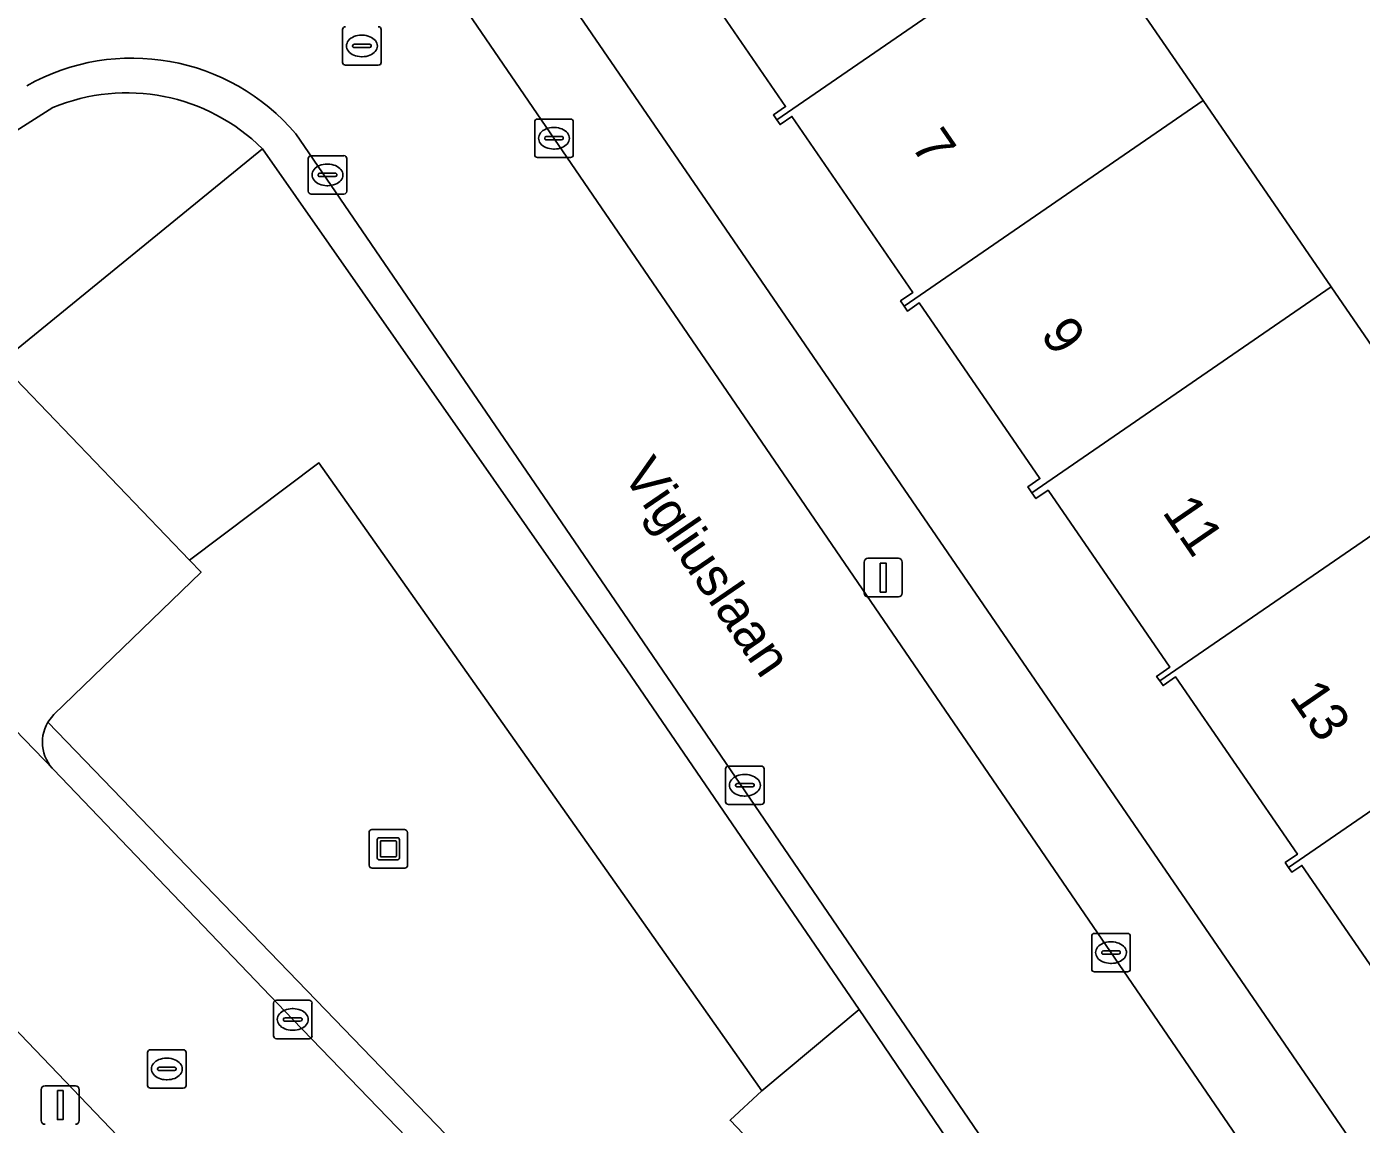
# Model space of a CAD drawing. Extents: x 157445 to 158888, y 383061 to 384688.
# Drawn here: x 158484.41 to 158519.08, y 383872.53 to 383901.04 of the extents above; entities that cross this region are included whole.
import ezdxf

# ---------------------------------------------------------------- set-up
doc = ezdxf.new("R2010")
doc.units = 0
for name, color, linetype in [('IMGEO_Erf', 7, 'Continuous'), ('IMGEO_Groenvoorziening', 7, 'Continuous'), ('IMGEO_Kolk', 7, 'Continuous'), ('IMGEO_Kunstobject', 7, 'Continuous'), ('IMGEO_Lichtmast', 7, 'Continuous'), ('IMGEO_Openbare_ruimte_label', 7, 'Continuous'), ('IMGEO_Pand', 7, 'Continuous'), ('IMGEO_Pand_nummerreeks', 7, 'Continuous'), ('IMGEO_Parkeervlak_open', 7, 'Continuous'), ('IMGEO_Rijbaan_lokaal_open', 7, 'Continuous'), ('IMGEO_Rioolput', 7, 'Continuous'), ('IMGEO_Voetpad_open', 7, 'Continuous')]:
    doc.layers.add(name, color=color, linetype=linetype)

msp = doc.modelspace()

# ---------------------------------------------------------------- linework, layer by layer
at = {"layer": 'IMGEO_Erf'}
for points in [[(158449.757, 383921.777), (158453.974, 383917.346), (158468.714, 383902.178), (158473.84, 383901.885), (158474.285, 383902.137), (158469.956, 383908.467), (158474.562, 383911.617), (158478.891, 383905.287), (158490.625, 383913.201), (158500, 383899.529), (158522.139, 383867.243)], [(158511.649, 383903.956), (158514.968, 383899.125), (158518.296, 383894.281), (158521.644, 383889.407)], [(158520.684, 383874.665), (158517.533, 383879.252), (158517.273, 383879.073), (158517.187, 383879.199), (158517.1, 383879.325), (158517.417, 383879.543), (158514.254, 383884.146), (158513.927, 383883.922), (158513.844, 383884.042), (158513.761, 383884.162), (158514.103, 383884.397), (158510.943, 383888.997), (158510.626, 383888.779), (158510.521, 383888.933), (158510.416, 383889.086), (158510.728, 383889.3), (158507.595, 383893.861), (158507.289, 383893.651), (158507.199, 383893.782), (158507.109, 383893.913), (158507.432, 383894.134), (158504.289, 383898.708), (158503.978, 383898.494), (158503.892, 383898.62), (158503.805, 383898.746), (158504.123, 383898.965), (158500.976, 383903.546)]]:
    msp.add_lwpolyline(points, dxfattribs=at)
at = {"layer": 'IMGEO_Groenvoorziening'}
for points in [[(158485.091, 383898.937), (158479.98, 383895.695)], [(158479.253, 383888.903), (158479.64, 383888.427), (158479.899, 383888.624), (158483.715, 383892.309), (158490.531, 383897.866)], [(158506.033, 383875.505), (158503.509, 383873.399), (158502.681, 383872.632), (158503.184, 383872.104), (158511.827, 383863.075), (158508.016, 383859.433), (158507.812, 383859.198), (158508.818, 383858.15)], [(158514.978, 383862.325), (158506.033, 383875.505)]]:
    msp.add_lwpolyline(points, dxfattribs=at)
for points in [[(158490.531, 383897.866), (158483.715, 383892.309), (158488.641, 383887.177), (158492.002, 383889.708), (158500, 383878.372), (158503.509, 383873.399), (158506.033, 383875.505), (158500, 383884.331)], [(158503.509, 383873.399), (158500, 383878.372), (158492.002, 383889.708), (158488.641, 383887.177), (158488.94, 383886.865), (158485.111, 383883.168), (158484.958, 383882.968), (158499.144, 383868.277), (158499.295, 383868.401), (158500, 383869.072), (158503.184, 383872.104), (158502.681, 383872.632)]]:
    msp.add_lwpolyline(points, close=True, dxfattribs=at)
msp.add_arc((158487.009, 383894.326), 4.994, 45.1425, 112.5822, dxfattribs=at)
at = {"layer": 'IMGEO_Kolk'}
for p, q in [((158497.606, 383897.714), (158497.606, 383898.566)), ((158497.681, 383898.64), (158498.533, 383898.64)), ((158498.607, 383898.566), (158498.607, 383897.714)), ((158498.094, 383898.42), (158498.119, 383898.42)), ((158497.865, 383898.134), (158497.865, 383898.146)), ((158498.303, 383898.097), (158497.905, 383898.097)), ((158497.908, 383898.183), (158498.306, 383898.183)), ((158498.117, 383897.86), (158498.092, 383897.86)), ((158498.349, 383898.146), (158498.349, 383898.134)), ((158491.723, 383896.762), (158491.723, 383897.614)), ((158491.798, 383897.688), (158492.65, 383897.688)), ((158492.724, 383897.614), (158492.724, 383896.762)), ((158498.533, 383897.64), (158497.681, 383897.64)), ((158491.982, 383897.182), (158491.982, 383897.194)), ((158492.025, 383897.231), (158492.423, 383897.231)), ((158492.211, 383897.468), (158492.236, 383897.468)), ((158492.466, 383897.194), (158492.466, 383897.182)), ((158492.42, 383897.145), (158492.022, 383897.145)), ((158492.234, 383896.908), (158492.209, 383896.908)), ((158492.65, 383896.688), (158491.798, 383896.688)), ((158502.565, 383880.906), (158502.565, 383881.758)), ((158502.64, 383881.832), (158503.492, 383881.832)), ((158503.053, 383881.612), (158503.078, 383881.612)), ((158503.566, 383881.758), (158503.566, 383880.906)), ((158502.824, 383881.326), (158502.824, 383881.338)), ((158503.262, 383881.289), (158502.864, 383881.289)), ((158502.867, 383881.375), (158503.265, 383881.375)), ((158503.308, 383881.338), (158503.308, 383881.326)), ((158503.076, 383881.052), (158503.051, 383881.052)), ((158503.492, 383880.832), (158502.64, 383880.832)), ((158512.075, 383876.56), (158512.075, 383877.412)), ((158512.15, 383877.486), (158513.002, 383877.486)), ((158513.076, 383877.412), (158513.076, 383876.56)), ((158512.563, 383877.266), (158512.588, 383877.266)), ((158512.334, 383876.98), (158512.334, 383876.992)), ((158512.772, 383876.943), (158512.374, 383876.943)), ((158512.377, 383877.029), (158512.775, 383877.029)), ((158512.586, 383876.706), (158512.561, 383876.706)), ((158512.818, 383876.992), (158512.818, 383876.98)), ((158513.002, 383876.486), (158512.15, 383876.486)), ((158490.82, 383874.824), (158490.82, 383875.676)), ((158490.895, 383875.75), (158491.747, 383875.75)), ((158491.821, 383875.676), (158491.821, 383874.824)), ((158491.308, 383875.53), (158491.333, 383875.53)), ((158491.079, 383875.244), (158491.079, 383875.256)), ((158491.517, 383875.207), (158491.119, 383875.207)), ((158491.122, 383875.293), (158491.52, 383875.293)), ((158491.331, 383874.97), (158491.306, 383874.97)), ((158491.563, 383875.256), (158491.563, 383875.244)), ((158491.747, 383874.75), (158490.895, 383874.75))]:
    msp.add_line(p, q, dxfattribs=at)
for points in [[(158497.606, 383897.714), (158497.606, 383898.566)], [(158497.681, 383898.64), (158498.533, 383898.64)], [(158498.607, 383898.566), (158498.607, 383897.714)], [(158491.723, 383896.762), (158491.723, 383897.614)], [(158491.798, 383897.688), (158492.65, 383897.688)], [(158492.724, 383897.614), (158492.724, 383896.762)], [(158498.533, 383897.64), (158497.681, 383897.64)], [(158492.65, 383896.688), (158491.798, 383896.688)], [(158502.565, 383880.906), (158502.565, 383881.758)], [(158502.64, 383881.832), (158503.492, 383881.832)], [(158503.566, 383881.758), (158503.566, 383880.906)], [(158503.492, 383880.832), (158502.64, 383880.832)], [(158512.075, 383876.56), (158512.075, 383877.412)], [(158512.15, 383877.486), (158513.002, 383877.486)], [(158513.076, 383877.412), (158513.076, 383876.56)], [(158513.002, 383876.486), (158512.15, 383876.486)], [(158490.82, 383874.824), (158490.82, 383875.676)], [(158490.895, 383875.75), (158491.747, 383875.75)], [(158491.821, 383875.676), (158491.821, 383874.824)], [(158491.747, 383874.75), (158490.895, 383874.75)]]:
    msp.add_lwpolyline(points, dxfattribs=at)
for centre, radius, start, end in [((158497.683, 383898.564), 0.0765, 91.552, 178.448), ((158497.683, 383898.564), 0.0765, 91.552, 178.448), ((158498.531, 383898.564), 0.0765, 1.552, 88.448), ((158498.531, 383898.564), 0.0765, 1.552, 88.448), ((158497.905, 383898.143), 0.0403, 85.8775, 175.7526), ((158497.902, 383898.133), 0.0366, 178.938, 274.7102), ((158498.306, 383898.14), 0.043, 264.8664, 352.4533), ((158498.31, 383898.145), 0.0386, 1.7309, 96.639), ((158491.8, 383897.612), 0.0765, 91.552, 178.448), ((158491.8, 383897.612), 0.0765, 91.552, 178.448), ((158492.648, 383897.612), 0.0765, 1.552, 88.448), ((158492.648, 383897.612), 0.0765, 1.552, 88.448), ((158497.683, 383897.716), 0.0765, 181.552, 268.448), ((158497.683, 383897.716), 0.0765, 181.552, 268.448), ((158498.531, 383897.716), 0.0765, 271.552, 358.448), ((158498.531, 383897.716), 0.0765, 271.552, 358.448), ((158492.022, 383897.191), 0.0403, 85.8775, 175.7526), ((158492.019, 383897.181), 0.0366, 178.938, 274.7102), ((158492.423, 383897.188), 0.043, 264.8664, 352.4533), ((158492.427, 383897.193), 0.0386, 1.7309, 96.639), ((158491.8, 383896.764), 0.0765, 181.552, 268.448), ((158491.8, 383896.764), 0.0765, 181.552, 268.448), ((158492.648, 383896.764), 0.0765, 271.552, 358.448), ((158492.648, 383896.764), 0.0765, 271.552, 358.448), ((158502.642, 383881.756), 0.0765, 91.552, 178.448), ((158502.642, 383881.756), 0.0765, 91.552, 178.448), ((158503.49, 383881.756), 0.0765, 1.552, 88.448), ((158503.49, 383881.756), 0.0765, 1.552, 88.448), ((158502.864, 383881.335), 0.0403, 85.8775, 175.7526), ((158502.861, 383881.325), 0.0366, 178.938, 274.7102), ((158503.265, 383881.332), 0.043, 264.8664, 352.4533), ((158503.269, 383881.337), 0.0386, 1.7309, 96.639), ((158502.642, 383880.908), 0.0765, 181.552, 268.448), ((158502.642, 383880.908), 0.0765, 181.552, 268.448), ((158503.49, 383880.908), 0.0765, 271.552, 358.448), ((158503.49, 383880.908), 0.0765, 271.552, 358.448), ((158512.152, 383877.41), 0.0765, 91.552, 178.448), ((158512.152, 383877.41), 0.0765, 91.552, 178.448), ((158513, 383877.41), 0.0765, 1.552, 88.448), ((158513, 383877.41), 0.0765, 1.552, 88.448), ((158512.374, 383876.989), 0.0403, 85.8775, 175.7526), ((158512.371, 383876.979), 0.0366, 178.938, 274.7102), ((158512.775, 383876.986), 0.043, 264.8664, 352.4533), ((158512.779, 383876.991), 0.0386, 1.7309, 96.639), ((158512.152, 383876.562), 0.0765, 181.552, 268.448), ((158512.152, 383876.562), 0.0765, 181.552, 268.448), ((158513, 383876.562), 0.0765, 271.552, 358.448), ((158513, 383876.562), 0.0765, 271.552, 358.448), ((158490.897, 383875.674), 0.0765, 91.552, 178.448), ((158490.897, 383875.674), 0.0765, 91.552, 178.448), ((158491.745, 383875.674), 0.0765, 1.552, 88.448), ((158491.745, 383875.674), 0.0765, 1.552, 88.448), ((158491.119, 383875.253), 0.0403, 85.8775, 175.7526), ((158491.116, 383875.243), 0.0366, 178.938, 274.7102), ((158491.52, 383875.25), 0.043, 264.8664, 352.4533), ((158491.524, 383875.255), 0.0386, 1.7309, 96.639), ((158490.897, 383874.826), 0.0765, 181.552, 268.448), ((158490.897, 383874.826), 0.0765, 181.552, 268.448), ((158491.745, 383874.826), 0.0765, 271.552, 358.448), ((158491.745, 383874.826), 0.0765, 271.552, 358.448)]:
    msp.add_arc(centre, radius, start, end, dxfattribs=at)
for centre, major_axis, ratio, start_param, end_param in [((158498.093, 383898.14), (-0.387, 0.002), 0.722429, 4.712389, 7.853982), ((158498.118, 383898.14), (-0.39, 0.002), 0.717154, 1.570796, 4.712389), ((158492.21, 383897.188), (-0.387, 0.002), 0.722429, 4.712389, 7.853982), ((158492.235, 383897.188), (-0.39, 0.002), 0.717154, 1.570796, 4.712389), ((158503.052, 383881.332), (-0.387, 0.002), 0.722429, 4.712389, 7.853982), ((158503.077, 383881.332), (-0.39, 0.002), 0.717154, 1.570796, 4.712389), ((158512.562, 383876.986), (-0.387, 0.002), 0.722429, 4.712389, 7.853982), ((158512.587, 383876.986), (-0.39, 0.002), 0.717154, 1.570796, 4.712389), ((158491.307, 383875.25), (-0.387, 0.002), 0.722429, 4.712389, 7.853982), ((158491.332, 383875.25), (-0.39, 0.002), 0.717154, 1.570796, 4.712389)]:
    msp.add_ellipse(centre, major_axis=major_axis, ratio=ratio, start_param=start_param, end_param=end_param, dxfattribs=at)
at = {"layer": 'IMGEO_Kunstobject'}
for p, q in [((158494.22, 383880.181), (158493.379, 383880.181)), ((158494.22, 383880.181), (158493.379, 383880.181)), ((158493.304, 383880.097), (158493.304, 383879.256)), ((158493.304, 383880.097), (158493.304, 383879.256)), ((158493.518, 383879.445), (158493.518, 383879.919)), ((158493.568, 383879.969), (158494.042, 383879.969)), ((158493.598, 383879.869), (158493.598, 383879.495)), ((158493.992, 383879.889), (158493.618, 383879.889)), ((158494.012, 383879.495), (158494.012, 383879.869)), ((158494.092, 383879.919), (158494.092, 383879.445)), ((158494.304, 383879.265), (158494.304, 383880.106)), ((158494.304, 383879.265), (158494.304, 383880.106)), ((158493.618, 383879.475), (158493.992, 383879.475)), ((158493.388, 383879.181), (158494.229, 383879.181)), ((158493.388, 383879.181), (158494.229, 383879.181)), ((158494.042, 383879.395), (158493.568, 383879.395))]:
    msp.add_line(p, q, dxfattribs=at)
for centre, radius, start, end in [((158493.382, 383880.103), 0.0779, 92.4484, 184.2845), ((158493.382, 383880.103), 0.0779, 92.4484, 184.2845), ((158494.226, 383880.103), 0.0779, 2.4484, 94.2845), ((158494.226, 383880.103), 0.0779, 2.4484, 94.2845), ((158493.568, 383879.919), 0.05, 90, 180), ((158493.618, 383879.869), 0.02, 90, 180), ((158493.992, 383879.869), 0.02, 360, 90), ((158494.042, 383879.919), 0.05, 360, 90), ((158493.618, 383879.495), 0.02, 180, 270), ((158493.992, 383879.495), 0.02, 270, 0), ((158493.382, 383879.259), 0.0779, 182.4484, 274.2845), ((158493.382, 383879.259), 0.0779, 182.4484, 274.2845), ((158493.568, 383879.445), 0.05, 180, 270), ((158494.042, 383879.445), 0.05, 270, 0), ((158494.226, 383879.259), 0.0779, 272.4484, 4.2845), ((158494.226, 383879.259), 0.0779, 272.4484, 4.2845)]:
    msp.add_arc(centre, radius, start, end, dxfattribs=at)
at = {"layer": 'IMGEO_Lichtmast'}
for p, q in [((158506.163, 383886.328), (158506.163, 383887.128)), ((158506.163, 383887.128), (158506.163, 383886.328)), ((158506.263, 383887.228), (158507.053, 383887.228)), ((158507.053, 383887.228), (158506.263, 383887.228)), ((158507.153, 383887.128), (158507.153, 383886.328)), ((158507.153, 383886.328), (158507.153, 383887.128)), ((158507.053, 383886.228), (158506.263, 383886.228)), ((158506.263, 383886.228), (158507.053, 383886.228)), ((158484.786, 383872.625), (158484.786, 383873.425)), ((158484.786, 383873.425), (158484.786, 383872.625)), ((158484.886, 383873.525), (158485.676, 383873.525)), ((158485.676, 383873.525), (158484.886, 383873.525)), ((158485.776, 383873.425), (158485.776, 383872.625)), ((158485.776, 383872.625), (158485.776, 383873.425))]:
    msp.add_line(p, q, dxfattribs=at)
for points in [[(158506.583, 383887.103), (158506.733, 383887.103), (158506.733, 383886.353), (158506.583, 383886.353), (158506.583, 383887.103)], [(158485.206, 383873.4), (158485.356, 383873.4), (158485.356, 383872.65), (158485.206, 383872.65), (158485.206, 383873.4)]]:
    msp.add_lwpolyline(points, dxfattribs=at)
for centre, start, end in [((158506.263, 383887.128), 90, 180), ((158506.263, 383887.128), 90, 180), ((158507.053, 383887.128), 0, 90), ((158507.053, 383887.128), 360, 90), ((158506.263, 383886.328), 180, 270), ((158506.263, 383886.328), 180, 270), ((158507.053, 383886.328), 270, 0), ((158507.053, 383886.328), 270, 0), ((158484.886, 383873.425), 90, 180), ((158484.886, 383873.425), 90, 180), ((158485.676, 383873.425), 0, 90), ((158485.676, 383873.425), 360, 90), ((158484.886, 383872.625), 180, 270), ((158484.886, 383872.625), 180, 270), ((158485.676, 383872.625), 270, 0), ((158485.676, 383872.625), 270, 0)]:
    msp.add_arc(centre, 0.1, start, end, dxfattribs=at)
at = {"layer": 'IMGEO_Pand'}
for points in [[(158500.54, 383903.45), (158500.635, 383903.312), (158500.976, 383903.546), (158504.123, 383898.965), (158503.805, 383898.746), (158503.892, 383898.62), (158511.649, 383903.956), (158508.32, 383908.802)], [(158514.968, 383899.125), (158511.649, 383903.956), (158503.892, 383898.62), (158503.978, 383898.494), (158504.289, 383898.708), (158507.432, 383894.134), (158507.109, 383893.913), (158507.199, 383893.782)], [(158518.296, 383894.281), (158514.968, 383899.125), (158507.199, 383893.782), (158507.289, 383893.651), (158507.595, 383893.861), (158510.728, 383889.3), (158510.416, 383889.086), (158510.521, 383888.933)], [(158518.296, 383894.281), (158510.521, 383888.933), (158510.626, 383888.779), (158510.943, 383888.997), (158514.103, 383884.397), (158513.761, 383884.162), (158513.844, 383884.042), (158521.644, 383889.407)], [(158517.187, 383879.199), (158524.976, 383884.558), (158521.644, 383889.407), (158513.844, 383884.042), (158513.927, 383883.922), (158514.254, 383884.146), (158517.417, 383879.543), (158517.1, 383879.325)], [(158527.831, 383879.34), (158528.308, 383879.707), (158524.976, 383884.558), (158517.187, 383879.199), (158517.273, 383879.073), (158517.533, 383879.252), (158520.684, 383874.665), (158520.431, 383874.491), (158520.526, 383874.353)]]:
    msp.add_lwpolyline(points, close=True, dxfattribs=at)
at = {"layer": 'IMGEO_Parkeervlak_open'}
msp.add_lwpolyline([(158479.591, 383887.439), (158485.103, 383881.745), (158485.072, 383881.778), (158485.015, 383881.85), (158484.965, 383881.925), (158484.921, 383882.005), (158484.885, 383882.089), (158484.856, 383882.176), (158484.835, 383882.264), (158484.823, 383882.355), (158484.818, 383882.446), (158484.821, 383882.537), (158484.833, 383882.627), (158484.853, 383882.716), (158484.88, 383882.803), (158484.915, 383882.887), (158484.958, 383882.968), (158485.111, 383883.168), (158488.94, 383886.865), (158488.641, 383887.177), (158483.715, 383892.309)], dxfattribs=at)
at = {"layer": 'IMGEO_Rijbaan_lokaal_open'}
for points in [[(158511.042, 383854.76), (158509.856, 383856.01), (158508.385, 383857.562), (158507.92, 383857.992), (158500, 383866.25), (158497.964, 383868.373), (158491.321, 383875.249), (158485.103, 383881.745), (158479.591, 383887.439), (158478.519, 383888.613), (158478.462, 383888.677), (158467.099, 383900.444), (158466.843, 383900.628), (158466.604, 383900.834), (158466.384, 383901.061), (158463.454, 383904.089), (158460.743, 383906.891), (158450.745, 383917.224), (158448.286, 383919.821), (158444.617, 383916.309)], [(158445.091, 383915.53), (158482.296, 383876.893), (158488.326, 383870.597), (158491.983, 383866.778), (158494.962, 383863.668), (158500, 383858.484), (158504.908, 383853.274), (158509.75, 383848.24)], [(158521.506, 383863.929), (158500, 383895.371), (158492.785, 383905.92), (158492.373, 383906.304), (158491.928, 383906.649), (158491.454, 383906.953), (158490.955, 383907.214), (158490.434, 383907.429), (158489.897, 383907.597), (158489.785, 383907.625), (158489.333, 383907.71), (158488.875, 383907.753), (158488.415, 383907.756), (158487.957, 383907.718), (158487.504, 383907.638), (158487.06, 383907.519), (158486.628, 383907.361), (158486.212, 383907.164), (158486.014, 383907.054), (158485.625, 383906.794), (158482.499, 383904.704)], [(158491.404, 383898.253), (158499.921, 383885.793), (158516.956, 383860.832), (158517.174, 383860.51)]]:
    msp.add_lwpolyline(points, dxfattribs=at)
msp.add_arc((158487.148, 383894.639), 5.583, 40.3353, 119.3666, dxfattribs=at)
at = {"layer": 'IMGEO_Rioolput'}
for p, q in [((158492.617, 383900.112), (158492.617, 383900.964)), ((158493.618, 383900.964), (158493.618, 383900.112)), ((158493.105, 383900.818), (158493.13, 383900.818)), ((158492.876, 383900.532), (158492.876, 383900.544)), ((158493.314, 383900.495), (158492.916, 383900.495)), ((158492.919, 383900.581), (158493.317, 383900.581)), ((158493.36, 383900.544), (158493.36, 383900.532)), ((158493.544, 383900.038), (158492.692, 383900.038)), ((158493.128, 383900.258), (158493.103, 383900.258)), ((158487.55, 383873.537), (158487.55, 383874.389)), ((158487.625, 383874.463), (158488.477, 383874.463)), ((158488.551, 383874.389), (158488.551, 383873.537)), ((158487.809, 383873.957), (158487.809, 383873.969)), ((158487.852, 383874.006), (158488.25, 383874.006)), ((158488.038, 383874.243), (158488.063, 383874.243)), ((158488.293, 383873.969), (158488.293, 383873.957)), ((158488.247, 383873.92), (158487.849, 383873.92)), ((158488.061, 383873.683), (158488.036, 383873.683)), ((158488.477, 383873.463), (158487.625, 383873.463))]:
    msp.add_line(p, q, dxfattribs=at)
for points in [[(158492.617, 383900.112), (158492.617, 383900.964)], [(158493.618, 383900.964), (158493.618, 383900.112)], [(158493.544, 383900.038), (158492.692, 383900.038)], [(158487.55, 383873.537), (158487.55, 383874.389)], [(158487.625, 383874.463), (158488.477, 383874.463)], [(158488.551, 383874.389), (158488.551, 383873.537)], [(158488.477, 383873.463), (158487.625, 383873.463)]]:
    msp.add_lwpolyline(points, dxfattribs=at)
for centre, radius, start, end in [((158492.694, 383900.962), 0.0765, 91.552, 178.448), ((158492.694, 383900.962), 0.0765, 91.552, 178.448), ((158493.542, 383900.962), 0.0765, 1.552, 88.448), ((158493.542, 383900.962), 0.0765, 1.552, 88.448), ((158492.916, 383900.541), 0.0403, 85.8775, 175.7526), ((158492.913, 383900.531), 0.0366, 178.938, 274.7102), ((158493.317, 383900.538), 0.043, 264.8664, 352.4533), ((158493.321, 383900.543), 0.0386, 1.7309, 96.639), ((158492.694, 383900.114), 0.0765, 181.552, 268.448), ((158492.694, 383900.114), 0.0765, 181.552, 268.448), ((158493.542, 383900.114), 0.0765, 271.552, 358.448), ((158493.542, 383900.114), 0.0765, 271.552, 358.448), ((158487.627, 383874.387), 0.0765, 91.552, 178.448), ((158487.627, 383874.387), 0.0765, 91.552, 178.448), ((158488.475, 383874.387), 0.0765, 1.552, 88.448), ((158488.475, 383874.387), 0.0765, 1.552, 88.448), ((158487.849, 383873.966), 0.0403, 85.8775, 175.7526), ((158487.846, 383873.956), 0.0366, 178.938, 274.7102), ((158488.25, 383873.963), 0.043, 264.8664, 352.4533), ((158488.254, 383873.968), 0.0386, 1.7309, 96.639), ((158487.627, 383873.539), 0.0765, 181.552, 268.448), ((158487.627, 383873.539), 0.0765, 181.552, 268.448), ((158488.475, 383873.539), 0.0765, 271.552, 358.448), ((158488.475, 383873.539), 0.0765, 271.552, 358.448)]:
    msp.add_arc(centre, radius, start, end, dxfattribs=at)
for centre, major_axis, ratio, start_param, end_param in [((158493.104, 383900.538), (-0.387, 0.002), 0.722429, 4.712389, 7.853982), ((158493.129, 383900.538), (-0.39, 0.002), 0.717154, 1.570796, 4.712389), ((158488.037, 383873.963), (-0.387, 0.002), 0.722429, 4.712389, 7.853982), ((158488.062, 383873.963), (-0.39, 0.002), 0.717154, 1.570796, 4.712389)]:
    msp.add_ellipse(centre, major_axis=major_axis, ratio=ratio, start_param=start_param, end_param=end_param, dxfattribs=at)
at = {"layer": 'IMGEO_Voetpad_open'}
for points in [[(158527.114, 383860.2), (158522.189, 383867.159), (158522.139, 383867.243), (158500, 383899.529), (158490.625, 383913.201), (158478.891, 383905.287), (158474.285, 383902.137), (158473.84, 383901.885), (158468.714, 383902.178), (158453.974, 383917.346)], [(158504.908, 383853.274), (158500, 383858.484), (158494.962, 383863.668), (158491.983, 383866.778), (158491.347, 383866.169), (158487.69, 383869.988), (158488.326, 383870.597), (158482.296, 383876.893), (158445.091, 383915.53)], [(158482.222, 383905.119), (158485.348, 383907.209), (158485.625, 383906.794), (158486.014, 383907.054), (158486.212, 383907.164), (158486.628, 383907.361), (158487.06, 383907.519), (158487.504, 383907.638), (158487.957, 383907.718), (158488.415, 383907.756), (158488.875, 383907.753), (158489.333, 383907.71), (158489.785, 383907.625), (158489.897, 383907.597), (158490.434, 383907.429), (158490.955, 383907.214), (158491.454, 383906.953), (158491.928, 383906.649), (158492.373, 383906.304), (158492.785, 383905.92), (158500, 383895.371), (158521.506, 383863.929)], [(158479.98, 383895.695), (158485.091, 383898.937)], [(158499.921, 383885.793), (158491.404, 383898.253)], [(158490.531, 383897.866), (158500, 383884.331), (158506.033, 383875.505), (158514.978, 383862.325)], [(158514.13, 383859.095), (158516.956, 383860.832), (158499.921, 383885.793)], [(158499.144, 383868.277), (158484.958, 383882.968), (158484.915, 383882.887), (158484.88, 383882.803), (158484.853, 383882.716), (158484.833, 383882.627), (158484.821, 383882.537), (158484.818, 383882.446), (158484.823, 383882.355), (158484.835, 383882.264), (158484.856, 383882.176), (158484.885, 383882.089), (158484.921, 383882.005), (158484.965, 383881.925), (158485.015, 383881.85), (158485.072, 383881.778), (158485.103, 383881.745), (158491.321, 383875.249), (158497.964, 383868.373)]]:
    msp.add_lwpolyline(points, dxfattribs=at)
for centre, radius, start, end in [((158487.148, 383894.639), 5.583, 40.3353, 119.3666), ((158487.009, 383894.326), 4.994, 45.1425, 112.5822)]:
    msp.add_arc(centre, radius, start, end, dxfattribs=at)

# ---------------------------------------------------------------- texts
at = {"layer": 'IMGEO_Openbare_ruimte_label'}
msp.add_text('Vigliuslaan', height=1, rotation=304.3579, dxfattribs=at).set_placement((158499.867, 383889.402))
at = {"layer": 'IMGEO_Pand_nummerreeks'}
for s, p in [('7', (158507.358, 383897.947)), ('9', (158510.722, 383893.045)), ('11', (158513.889, 383888.43)), ('13', (158517.188, 383883.623))]:
    msp.add_text(s, height=1, rotation=304.4597, dxfattribs=at).set_placement(p)

doc.saveas('drawing.dxf')
